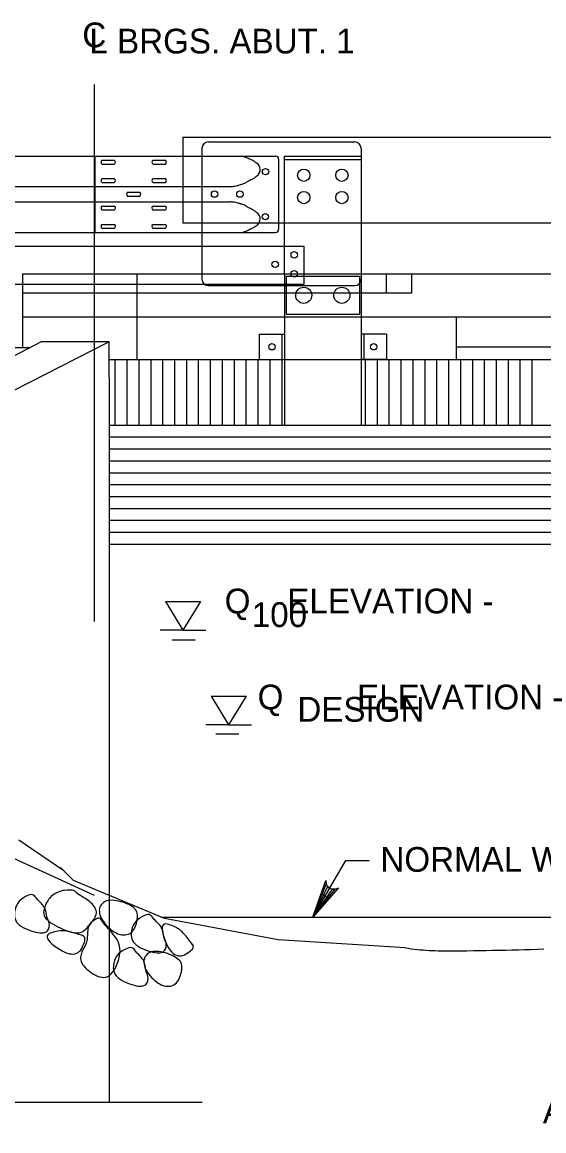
# Model space of a CAD drawing. Extents: x 638263 to 640391, y 293683 to 298655.
# Drawn here: x 638564 to 638627.1, y 297388.9 to 297523.2 of the extents above; entities that cross this region are included whole.
import ezdxf

# ---------------------------------------------------------------- set-up
doc = ezdxf.new("R2010")
doc.units = 0
for name, color, linetype in [('2', 7, 'Continuous'), ('3', 7, 'Continuous'), ('4', 7, 'Continuous'), ('5', 7, 'Continuous'), ('8', 7, 'Continuous'), ('Level 25', 7, 'Continuous')]:
    doc.layers.add(name, color=color, linetype=linetype)

msp = doc.modelspace()

# ---------------------------------------------------------------- linework, layer by layer
at = {"layer": '2'}
for p, q in [((638583.44, 297509.28), (638583.44, 297506.97)), ((638583.44, 297509.28), (638756.44, 297509.28)), ((638547.1, 297506.98), (638572.78, 297506.98)), ((638572.78, 297506.98), (638572.78, 297497.74)), ((638572.85, 297506.98), (638583.44, 297506.98)), ((638573.65, 297506.47), (638575.13, 297506.47)), ((638579.83, 297506.47), (638581.31, 297506.47)), ((638583.44, 297506.98), (638594.65, 297506.98)), ((638583.44, 297506.96), (638583.44, 297498.88)), ((638595.02, 297506.61), (638595.02, 297498.11)), ((638595.75, 297506.96), (638604.99, 297506.96)), ((638595.75, 297492.72), (638595.75, 297506.96)), ((638595.75, 297506.58), (638604.99, 297506.58)), ((638604.99, 297506.96), (638604.99, 297492.72)), ((638573.65, 297506.01), (638575.13, 297506.01)), ((638579.83, 297506.01), (638581.31, 297506.01)), ((638573.65, 297504.25), (638575.13, 297504.25)), ((638573.65, 297503.79), (638575.13, 297503.79)), ((638579.83, 297504.25), (638581.31, 297504.25)), ((638579.83, 297503.79), (638581.31, 297503.79)), ((638547.1, 297503.28), (638583.44, 297503.28)), ((638576.73, 297502.59), (638578.21, 297502.59)), ((638583.44, 297503.28), (638589.19, 297503.28)), ((638547.1, 297501.43), (638583.44, 297501.43)), ((638573.65, 297500.93), (638575.13, 297500.93)), ((638576.73, 297502.13), (638578.21, 297502.13)), ((638579.83, 297500.93), (638581.31, 297500.93)), ((638583.44, 297501.43), (638589.19, 297501.43)), ((638573.65, 297500.46), (638575.13, 297500.46)), ((638579.83, 297500.46), (638581.31, 297500.46)), ((638573.65, 297498.71), (638575.13, 297498.71)), ((638573.65, 297498.25), (638575.13, 297498.25)), ((638579.83, 297498.71), (638581.31, 297498.71)), ((638579.83, 297498.25), (638581.31, 297498.25)), ((638583.44, 297498.88), (638585.75, 297498.88)), ((638585.75, 297498.88), (638595.75, 297498.88)), ((638595.75, 297498.88), (638604.99, 297498.88)), ((638604.99, 297498.88), (638642.05, 297498.88)), ((638547.1, 297497.74), (638585.74, 297497.74)), ((638585.74, 297497.74), (638594.65, 297497.74)), ((638547.1, 297496.08), (638585.74, 297496.08)), ((638585.74, 297496.08), (638598.1, 297496.08)), ((638598.1, 297491.46), (638598.1, 297496.08)), ((638564.01, 297492.72), (638595.75, 297492.72)), ((638564.01, 297492.72), (638564.01, 297483.77)), ((638577.86, 297492.72), (638577.86, 297482.33)), ((638585.74, 297492.72), (638585.74, 297492.06)), ((638595.75, 297492.72), (638604.99, 297492.72)), ((638595.75, 297492.72), (638595.75, 297474.4)), ((638595.92, 297492.44), (638595.92, 297487.82)), ((638595.92, 297492.44), (638604.8, 297492.44)), ((638604.8, 297492.44), (638604.8, 297487.82)), ((638604.99, 297492.72), (638604.99, 297474.4)), ((638604.99, 297492.72), (638642.05, 297492.72)), ((638608.07, 297490.41), (638608.07, 297492.72)), ((638611.16, 297490.41), (638611.16, 297492.72)), ((638547.1, 297491.46), (638564.01, 297491.46)), ((638564.01, 297491.46), (638598.1, 297491.46)), ((638564.01, 297490.41), (638611.16, 297490.41)), ((638564.01, 297487.52), (638595.75, 297487.52)), ((638595.75, 297487.52), (638604.99, 297487.52)), ((638595.92, 297487.82), (638604.8, 297487.82)), ((638604.99, 297487.52), (638621.14, 297487.52)), ((638616.52, 297487.52), (638616.52, 297482.33)), ((638616.74, 297487.52), (638642.05, 297487.52)), ((638592.66, 297485.42), (638595.75, 297485.42)), ((638592.66, 297485.42), (638592.66, 297482.33)), ((638595.39, 297485.42), (638595.39, 297482.33)), ((638595.75, 297485.42), (638595.75, 297482.33)), ((638608.08, 297485.42), (638604.99, 297485.42)), ((638604.99, 297485.42), (638604.99, 297482.33)), ((638605.35, 297485.42), (638605.35, 297482.33)), ((638608.08, 297485.42), (638608.08, 297482.33)), ((638616.52, 297483.86), (638629.24, 297483.86)), ((638592.66, 297482.33), (638595.75, 297482.33)), ((638595.75, 297482.33), (638604.99, 297482.33)), ((638608.08, 297482.33), (638604.99, 297482.33)), ((638604.99, 297482.33), (638642.05, 297482.33))]:
    msp.add_line(p, q, dxfattribs=at)
for centre, radius in [((638593.44, 297505.1), 0.385), ((638598.06, 297504.66), 0.748), ((638602.68, 297504.66), 0.748), ((638587.26, 297502.37), 0.385), ((638590.33, 297502.37), 0.385), ((638598.06, 297501.96), 0.748), ((638602.68, 297501.96), 0.748), ((638593.41, 297499.64), 0.385), ((638594.6, 297493.87), 0.385), ((638596.91, 297495.02), 0.385), ((638596.91, 297492.72), 0.385), ((638598.06, 297490.12), 0.978), ((638602.67, 297490.12), 0.978), ((638594.21, 297483.88), 0.385), ((638606.53, 297483.88), 0.385)]:
    msp.add_circle(centre, radius, dxfattribs=at)
for centre, radius, start, end in [((638573.79, 297506.24), 0.269, 120.8559, 239.1441), ((638574.99, 297506.24), 0.269, 300.8559, 59.1441), ((638579.96, 297506.24), 0.269, 120.8559, 239.1441), ((638581.17, 297506.24), 0.269, 300.8559, 59.1441), ((638587.61, 297497.25), 10.17, 71.5066, 72.9766), ((638590.24, 297505.11), 1.88, 68.0907, 71.5066), ((638566.79, 297446.81), 64.73, 67.6851, 68.0907), ((638589.11, 297501.2), 5.93, 66.3453, 67.6851), ((638590.52, 297504.42), 2.42, 63.4251, 66.3453), ((638577.38, 297478.14), 31.8, 62.6202, 63.4251), ((638591.56, 297505.53), 0.955, 54.6771, 62.6202), ((638589.56, 297502.7), 4.42, 50.9849, 54.6771), ((638594.65, 297506.61), 0.369, 0, 90), ((638591.88, 297505.35), 0.916, 301.3851, 59.6468), ((638573.79, 297504.02), 0.269, 120.8559, 239.1441), ((638574.99, 297504.02), 0.269, 300.8559, 59.1441), ((638579.96, 297504.02), 0.269, 120.8559, 239.1441), ((638581.17, 297504.02), 0.269, 300.8559, 59.1441), ((638584.63, 297520.76), 18.18, 288.7111, 290.2329), ((638590.69, 297504.31), 0.644, 290.2329, 298.3215), ((638580.82, 297522.63), 21.45, 298.3215, 298.7501), ((638646.49, 297402.92), 115.08, 118.565, 118.7501), ((638651.89, 297393.02), 126.36, 118.4725, 118.565), ((638404.37, 297849.41), 392.83, 298.4725, 298.525), ((638591.44, 297505.22), 1.09, 298.525, 306.8818), ((638589.13, 297508.3), 4.94, 306.8818, 310.7993), ((638576.87, 297502.36), 0.269, 120.8559, 239.1441), ((638578.07, 297502.36), 0.269, 300.8559, 59.1441), ((638588.95, 297508.31), 5.03, 272.6429, 278.367), ((638589.37, 297505.47), 2.16, 278.367, 287.1115), ((638562.95, 297591.29), 91.96, 287.1115, 287.3611), ((638589.45, 297506.52), 3.14, 287.3611, 288.7111), ((638573.79, 297500.7), 0.269, 120.8559, 239.1441), ((638574.99, 297500.7), 0.269, 300.8559, 59.1441), ((638579.96, 297500.7), 0.269, 120.8559, 239.1441), ((638581.17, 297500.7), 0.269, 300.8559, 59.1441), ((638588.95, 297496.41), 5.03, 81.633, 87.3571), ((638589.37, 297499.25), 2.16, 72.8885, 81.633), ((638562.95, 297413.42), 91.96, 72.6389, 72.8885), ((638589.45, 297498.19), 3.14, 71.2889, 72.6389), ((638584.63, 297483.96), 18.18, 69.7671, 71.2889), ((638590.69, 297500.41), 0.644, 61.6785, 69.7671), ((638580.82, 297482.09), 21.45, 61.2499, 61.6785), ((638646.49, 297601.79), 115.08, 241.2499, 241.435), ((638651.89, 297611.7), 126.36, 241.435, 241.5275), ((638404.37, 297155.3), 392.83, 61.475, 61.5275), ((638591.44, 297499.49), 1.09, 53.1182, 61.475), ((638589.13, 297496.41), 4.94, 49.2007, 53.1182), ((638591.88, 297499.37), 0.916, 300.3532, 58.6149), ((638573.79, 297498.48), 0.269, 120.8559, 239.1441), ((638574.99, 297498.48), 0.269, 300.8559, 59.1441), ((638579.96, 297498.48), 0.269, 120.8559, 239.1441), ((638581.17, 297498.48), 0.269, 300.8559, 59.1441), ((638577.38, 297526.58), 31.8, 296.5749, 297.3798), ((638591.56, 297499.19), 0.955, 297.3798, 305.3229), ((638589.56, 297502.01), 4.42, 305.3229, 309.0151), ((638587.61, 297507.46), 10.17, 287.0234, 288.4934), ((638590.24, 297499.61), 1.88, 288.4934, 291.9093), ((638566.79, 297557.91), 64.73, 291.9093, 292.3149), ((638589.11, 297503.52), 5.93, 292.3149, 293.6547), ((638590.52, 297500.3), 2.42, 293.6547, 296.5749), ((638594.65, 297498.11), 0.369, 270, 0)]:
    msp.add_arc(centre, radius, start, end, dxfattribs=at)
at = {"layer": '3'}
for p, q in [((638564.89, 297483.77), (638499.7, 297483.77)), ((638566.28, 297484.49), (638501.15, 297450.61)), ((638574.49, 297484.49), (638508.29, 297450.61)), ((638574.49, 297484.49), (638566.28, 297484.49)), ((638574.49, 297480.17), (638574.49, 297484.49)), ((638574.49, 297482.33), (638595.75, 297482.33)), ((638604.99, 297482.33), (638642.05, 297482.33)), ((638574.49, 297480.17), (638574.49, 297417.44)), ((638574.49, 297474.4), (638766.86, 297474.4)), ((638574.49, 297459.98), (638766.86, 297459.98)), ((638531.31, 297436.44), (638572.69, 297417.47)), ((638574.49, 297417.44), (638574.49, 297392.39)), ((638580.85, 297414.78), (638741.58, 297414.78)), ((638546.56, 297392.39), (638585.75, 297392.39))]:
    msp.add_line(p, q, dxfattribs=at)
for centre, radius, start, end in [((638619.63, 297481.56), 71.1, 262.5202, 263.6598), ((638614.31, 297781.62), 370.9, 270.0618, 271.9788), ((638614.68, 297437.04), 26.31, 263.6598, 270.0618)]:
    msp.add_arc(centre, radius, start, end, dxfattribs=at)
for points in [[(638570.43, 297417.87), (638570.49, 297417.78), (638570.82, 297417.51), (638572.43, 297416.63), (638573.27, 297415.22), (638572.29, 297414.14), (638571.13, 297412.48), (638568.53, 297413.42), (638566.27, 297414.77), (638566.78, 297416.38), (638567.54, 297417.53), (638569.12, 297418.18), (638570.48, 297418.01), (638570.37, 297417.95), (638570.43, 297417.87)], [(638566.97, 297414.83), (638567.05, 297414.53), (638567.36, 297414.18), (638567.24, 297412.95), (638565.9, 297412.74), (638562.97, 297413.92), (638563.02, 297415.68), (638563.5, 297416.79), (638564.75, 297417.53), (638565.4, 297417.58), (638565.71, 297416.97), (638566.91, 297415.97), (638566.9, 297415.13), (638566.97, 297414.83)], [(638577.71, 297415.71), (638578, 297415.35), (638577.99, 297414.51), (638577.4, 297412.67), (638575.57, 297412.49), (638573.78, 297414.06), (638573.04, 297415.68), (638573.97, 297417.04), (638576.25, 297416.69), (638577.43, 297416.08), (638577.71, 297415.71)], [(638581.11, 297412.42), (638581.18, 297412.12), (638581.5, 297411.76), (638581.38, 297410.53), (638580.04, 297410.33), (638577.11, 297411.5), (638577.16, 297413.26), (638577.64, 297414.37), (638578.89, 297415.11), (638579.54, 297415.16), (638579.85, 297414.55), (638581.05, 297413.55), (638581.04, 297412.71), (638581.11, 297412.42)], [(638573.42, 297414.63), (638573.56, 297414.55), (638573.68, 297414.09), (638576, 297411.84), (638575.81, 297409.63), (638574.48, 297407.01), (638572.26, 297407.96), (638570.8, 297409.43), (638571.24, 297410.81), (638571.97, 297411.85), (638571.77, 297413.68), (638572.84, 297414.61), (638573.28, 297414.72), (638573.42, 297414.63)], [(638584.44, 297411.7), (638584.72, 297411.35), (638584.91, 297411.09), (638583.19, 297409.77), (638581.66, 297410.57), (638580.42, 297414.35), (638582.24, 297413.77), (638583.29, 297413.2), (638584.17, 297412.05), (638584.44, 297411.7)], [(638571.02, 297412.65), (638571.44, 297412.52), (638571.75, 297412.42), (638571.1, 297410.35), (638569.38, 297410.13), (638566.2, 297412.52), (638568.03, 297413.09), (638569.21, 297413.22), (638570.6, 297412.79), (638571.02, 297412.65)], [(638578.93, 297408.37), (638578.99, 297408.07), (638579.3, 297407.7), (638579.14, 297406.48), (638577.8, 297406.31), (638574.91, 297407.56), (638575, 297409.32), (638575.51, 297410.42), (638576.77, 297411.12), (638577.43, 297411.15), (638577.73, 297410.54), (638578.9, 297409.51), (638578.86, 297408.67), (638578.93, 297408.37)], [(638583.1, 297409.45), (638583.38, 297409.08), (638583.34, 297408.24), (638582.72, 297406.42), (638580.87, 297406.28), (638579.13, 297407.9), (638578.43, 297409.54), (638579.4, 297410.88), (638581.67, 297410.47), (638582.82, 297409.82), (638583.1, 297409.45)]]:
    msp.add_open_spline(points, degree=3, dxfattribs=at)
at = {"layer": '4'}
for p, q in [((638572.69, 297515.67), (638572.69, 297450.62)), ((638581.32, 297453.03), (638583.44, 297449.54)), ((638581.32, 297453.03), (638585.57, 297453.03)), ((638585.57, 297453.03), (638583.44, 297449.54)), ((638583.44, 297449.54), (638580.67, 297449.54)), ((638583.44, 297449.54), (638586.22, 297449.54)), ((638582.14, 297448.4), (638584.91, 297448.4)), ((638586.85, 297441.57), (638591.09, 297441.57)), ((638586.85, 297441.57), (638588.97, 297438.08)), ((638591.09, 297441.57), (638588.97, 297438.08)), ((638588.97, 297438.08), (638586.2, 297438.08)), ((638588.97, 297438.08), (638591.74, 297438.08)), ((638587.42, 297436.99), (638590.19, 297436.99)), ((638599.14, 297414.78), (638603.16, 297421.64)), ((638603.16, 297421.64), (638605.97, 297421.64))]:
    msp.add_line(p, q, dxfattribs=at)
for points in [[(638610.37, 297411.06), (638594.97, 297412.06), (638581.21, 297414.63), (638570.18, 297419.25), (638568.6, 297420.81)], [(638599.14, 297414.78), (638600.74, 297419.24), (638600.78, 297418.81), (638600.95, 297418.49), (638601.2, 297418.29), (638601.49, 297418.18), (638601.86, 297418.18), (638602.25, 297418.36), (638599.14, 297414.78), (638601.86, 297418.18), (638601.49, 297418.18), (638599.14, 297414.78), (638601.2, 297418.29), (638600.95, 297418.49), (638599.14, 297414.78), (638600.78, 297418.81)]]:
    msp.add_lwpolyline(points, dxfattribs=at)
msp.add_lwpolyline([(638600.25, 297417.62), (638601.08, 297417.14), (638599.2, 297414.89)], close=True, dxfattribs=at)
at = {"layer": '5'}
for p, q in [((638575.21, 297482.33), (638575.21, 297474.4)), ((638576.65, 297482.33), (638576.65, 297474.4)), ((638578.1, 297482.33), (638578.1, 297474.4)), ((638579.54, 297482.33), (638579.54, 297474.4)), ((638580.98, 297482.33), (638580.98, 297474.4)), ((638582.42, 297482.33), (638582.42, 297474.4)), ((638583.86, 297482.33), (638583.86, 297474.4)), ((638585.3, 297482.33), (638585.3, 297474.4)), ((638586.75, 297482.33), (638586.75, 297474.4)), ((638588.19, 297482.33), (638588.19, 297474.4)), ((638589.63, 297482.33), (638589.63, 297474.4)), ((638591.07, 297482.33), (638591.07, 297474.4)), ((638592.52, 297482.33), (638592.52, 297474.4)), ((638593.96, 297482.33), (638593.96, 297474.4)), ((638595.4, 297482.33), (638595.4, 297474.4)), ((638595.4, 297482.33), (638595.4, 297474.4)), ((638605.49, 297482.33), (638605.49, 297474.4)), ((638605.49, 297482.33), (638605.49, 297474.4)), ((638606.93, 297482.33), (638606.93, 297474.4)), ((638608.37, 297482.33), (638608.37, 297474.4)), ((638609.82, 297482.33), (638609.82, 297474.4)), ((638611.26, 297482.33), (638611.26, 297474.4)), ((638612.7, 297482.33), (638612.7, 297474.4)), ((638614.14, 297482.33), (638614.14, 297474.4)), ((638615.58, 297482.33), (638615.58, 297474.4)), ((638617.03, 297482.33), (638617.03, 297474.4)), ((638618.47, 297482.33), (638618.47, 297474.4)), ((638619.91, 297482.33), (638619.91, 297474.4)), ((638621.35, 297482.33), (638621.35, 297474.4)), ((638622.79, 297482.33), (638622.79, 297474.4)), ((638624.23, 297482.33), (638624.23, 297474.4)), ((638625.68, 297482.33), (638625.68, 297474.4)), ((638574.49, 297472.96), (638766.86, 297472.96)), ((638574.49, 297471.52), (638766.86, 297471.52)), ((638574.49, 297470.07), (638766.86, 297470.07)), ((638574.49, 297468.63), (638766.86, 297468.63)), ((638574.49, 297467.19), (638766.86, 297467.19)), ((638574.49, 297465.75), (638766.86, 297465.75)), ((638574.49, 297464.31), (638766.86, 297464.31)), ((638574.49, 297462.87), (638766.86, 297462.87)), ((638574.49, 297461.42), (638766.86, 297461.42))]:
    msp.add_line(p, q, dxfattribs=at)
at = {"layer": '8'}
msp.add_line((638569.02, 297420.4), (638563.57, 297424.14), dxfattribs=at)
at = {"layer": 'Level 25'}
for p, q in [((638585.74, 297507.93), (638585.74, 297506.97)), ((638586.51, 297508.7), (638604.22, 297508.7)), ((638604.99, 297507.93), (638604.99, 297506.96)), ((638585.74, 297506.97), (638585.74, 297497.73)), ((638585.74, 297497.73), (638585.74, 297492.72)), ((638586.51, 297491.29), (638604.22, 297491.29))]:
    msp.add_line(p, q, dxfattribs=at)
for centre, start, end in [((638586.51, 297507.93), 90, 180), ((638604.22, 297507.93), 0, 90), ((638586.51, 297492.06), 180, 270), ((638604.22, 297492.06), 270, 0)]:
    msp.add_arc(centre, 0.77, start, end, dxfattribs=at)

# ---------------------------------------------------------------- texts
at = {"layer": '4'}
for s, p in [('C', (638571.26, 297520.16)), ('L BRGS. ABUT. 1', (638572.12, 297519.41)), ('Q    ELEVATION - ', (638588.49, 297451.59)), ('100', (638591.77, 297449.94)), ('Q        ELEVATION - ', (638592.48, 297439.96)), ('DESIGN', (638597.29, 297438.47)), ('NORMAL WATER ELEV. -', (638607.34, 297420.29)), ('AS PER DESIGN (MIN. R-6)', (638627, 297389.82))]:
    msp.add_text(s, height=3, dxfattribs=at).set_placement(p)

doc.saveas('drawing.dxf')
